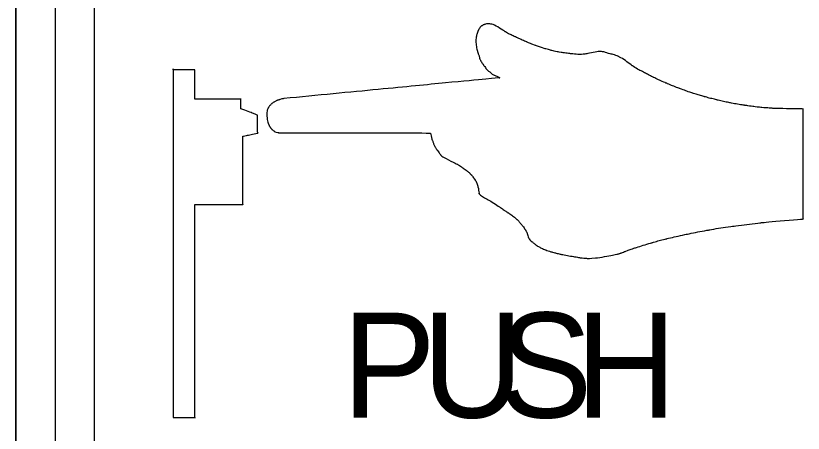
# Model space of a CAD drawing. Extents: x 99976 to 100136, y 99905 to 100011.
# Drawn here: x 100049.4236 to 100049.6768, y 99945.3839 to 99945.5182 of the extents above; entities that cross this region are included whole.
import ezdxf

# ---------------------------------------------------------------- set-up
doc = ezdxf.new("R2010")
doc.units = 0
doc.layers.add('TR_SN_ConstructionSigns', color=7, linetype='Continuous')

msp = doc.modelspace()

# ---------------------------------------------------------------- linework, layer by layer
at = {"layer": 'TR_SN_ConstructionSigns'}
for p, q in [((100049.42363, 99945.23704), (100049.42363, 99945.64204)), ((100049.42363, 99945.64204), (100049.42363, 99945.23704)), ((100049.42363, 99945.64204), (100049.42363, 99945.23704)), ((100049.43628, 99945.64204), (100049.43628, 99945.23704)), ((100049.44894, 99945.23704), (100049.44894, 99945.64204))]:
    msp.add_line(p, q, dxfattribs=at)
for points, degree in [([(100049.5724, 99945.51369), (100049.5724, 99945.51369), (100049.57232, 99945.51353), (100049.57231, 99945.51349), (100049.57223, 99945.5133), (100049.57223, 99945.5133)], 3), ([(100049.5728, 99945.51427), (100049.5728, 99945.51427), (100049.57265, 99945.51408), (100049.57249, 99945.51386), (100049.5724, 99945.51369), (100049.5724, 99945.51369)], 3), ([(100049.57333, 99945.51481), (100049.57333, 99945.51481), (100049.57315, 99945.51466), (100049.57295, 99945.51446), (100049.5728, 99945.51427), (100049.5728, 99945.51427)], 3), ([(100049.57387, 99945.51516), (100049.57387, 99945.51516), (100049.5737, 99945.51507), (100049.57351, 99945.51496), (100049.57333, 99945.51481), (100049.57333, 99945.51481)], 3), ([(100049.57434, 99945.51535), (100049.57434, 99945.51535), (100049.5741, 99945.51527), (100049.57404, 99945.51524), (100049.57387, 99945.51516), (100049.57387, 99945.51516)], 3), ([(100049.57635, 99945.51548), (100049.57635, 99945.51548), (100049.57536, 99945.51564), (100049.57458, 99945.51543), (100049.57434, 99945.51535), (100049.57434, 99945.51535)], 3), ([(100049.58098, 99945.51302), (100049.58098, 99945.51302), (100049.57973, 99945.5138), (100049.57734, 99945.51531), (100049.57635, 99945.51548), (100049.57635, 99945.51548)], 3), ([(100049.57161, 99945.51109), (100049.57161, 99945.51109), (100049.57152, 99945.51049), (100049.57152, 99945.50963), (100049.5716, 99945.50894), (100049.5716, 99945.50894)], 3), ([(100049.57196, 99945.51252), (100049.57196, 99945.51252), (100049.57184, 99945.51216), (100049.57169, 99945.51168), (100049.57161, 99945.51109), (100049.57161, 99945.51109)], 3), ([(100049.57223, 99945.5133), (100049.57223, 99945.5133), (100049.57216, 99945.5131), (100049.57208, 99945.51288), (100049.57196, 99945.51252), (100049.57196, 99945.51252)], 3), ([(100049.58421, 99945.51137), (100049.58421, 99945.51137), (100049.58305, 99945.51191), (100049.58224, 99945.51224), (100049.58098, 99945.51302), (100049.58098, 99945.51302)], 3), ([(100049.58787, 99945.50971), (100049.58787, 99945.50971), (100049.58679, 99945.51017), (100049.58537, 99945.51084), (100049.58421, 99945.51137), (100049.58421, 99945.51137)], 3), ([(100049.5716, 99945.50894), (100049.5716, 99945.50894), (100049.57168, 99945.50825), (100049.57188, 99945.50737), (100049.57198, 99945.50697), (100049.57198, 99945.50697)], 3), ([(100049.59068, 99945.50859), (100049.59068, 99945.50859), (100049.5897, 99945.50895), (100049.58895, 99945.50925), (100049.58787, 99945.50971), (100049.58787, 99945.50971)], 3), ([(100049.59377, 99945.50756), (100049.59377, 99945.50756), (100049.59292, 99945.50782), (100049.59166, 99945.50823), (100049.59068, 99945.50859), (100049.59068, 99945.50859)], 3), ([(100049.57198, 99945.50697), (100049.57198, 99945.50697), (100049.57208, 99945.50657), (100049.57211, 99945.50648), (100049.57221, 99945.50617), (100049.57221, 99945.50617)], 3), ([(100049.57221, 99945.50617), (100049.57221, 99945.50617), (100049.5723, 99945.50586), (100049.57246, 99945.50546), (100049.57257, 99945.50511), (100049.57257, 99945.50511)], 3), ([(100049.59576, 99945.50701), (100049.59576, 99945.50701), (100049.59506, 99945.50719), (100049.59462, 99945.50731), (100049.59377, 99945.50756), (100049.59377, 99945.50756)], 3), ([(100049.59799, 99945.50653), (100049.59799, 99945.50653), (100049.597, 99945.50672), (100049.59647, 99945.50684), (100049.59576, 99945.50701), (100049.59576, 99945.50701)], 3), ([(100049.60176, 99945.50597), (100049.60176, 99945.50597), (100049.60025, 99945.50614), (100049.59899, 99945.50635), (100049.59799, 99945.50653), (100049.59799, 99945.50653)], 3), ([(100049.60704, 99945.50592), (100049.60704, 99945.50592), (100049.60536, 99945.50565), (100049.60326, 99945.50579), (100049.60176, 99945.50597), (100049.60176, 99945.50597)], 3), ([(100049.61195, 99945.50661), (100049.61195, 99945.50661), (100049.61098, 99945.50674), (100049.60873, 99945.5062), (100049.60704, 99945.50592), (100049.60704, 99945.50592)], 3), ([(100049.61384, 99945.50612), (100049.61384, 99945.50612), (100049.61295, 99945.50638), (100049.61292, 99945.50648), (100049.61195, 99945.50661), (100049.61195, 99945.50661)], 3), ([(100049.61732, 99945.50507), (100049.61732, 99945.50507), (100049.61594, 99945.50568), (100049.61474, 99945.50586), (100049.61384, 99945.50612), (100049.61384, 99945.50612)], 3), ([(100049.57257, 99945.50511), (100049.57257, 99945.50511), (100049.57268, 99945.50476), (100049.57269, 99945.50458), (100049.57289, 99945.50408), (100049.57289, 99945.50408)], 3), ([(100049.57289, 99945.50408), (100049.57289, 99945.50408), (100049.57309, 99945.50357), (100049.57384, 99945.50252), (100049.57424, 99945.50195), (100049.57424, 99945.50195)], 3), ([(100049.62181, 99945.50207), (100049.62181, 99945.50207), (100049.62044, 99945.50301), (100049.6187, 99945.50447), (100049.61732, 99945.50507), (100049.61732, 99945.50507)], 3), ([(100049.47425, 99945.50079), (100049.47425, 99945.50079), (100049.47425, 99945.50079), (100049.47425, 99945.38891)], 2), ([(100049.57424, 99945.50195), (100049.57424, 99945.50195), (100049.57465, 99945.50138), (100049.5749, 99945.50098), (100049.57526, 99945.50064), (100049.57526, 99945.50064)], 3), ([(100049.62576, 99945.49983), (100049.62576, 99945.49983), (100049.62461, 99945.50043), (100049.62318, 99945.50114), (100049.62181, 99945.50207), (100049.62181, 99945.50207)], 3), ([(100049.48122, 99945.50079), (100049.48122, 99945.50079), (100049.48122, 99945.50079), (100049.47425, 99945.50079)], 2), ([(100049.48122, 99945.49134), (100049.48122, 99945.49134), (100049.48122, 99945.49134), (100049.48122, 99945.50079)], 2), ([(100049.57526, 99945.50064), (100049.57526, 99945.50064), (100049.57562, 99945.5003), (100049.57596, 99945.5001), (100049.5763, 99945.49983), (100049.5763, 99945.49983)], 3), ([(100049.5763, 99945.49983), (100049.5763, 99945.49983), (100049.57664, 99945.49955), (100049.57687, 99945.49927), (100049.57738, 99945.49909), (100049.57738, 99945.49909)], 3), ([(100049.57738, 99945.49909), (100049.57738, 99945.49909), (100049.57789, 99945.49891), (100049.57913, 99945.49835), (100049.57913, 99945.4983), (100049.57913, 99945.4983)], 3), ([(100049.62865, 99945.49833), (100049.62865, 99945.49833), (100049.6275, 99945.4989), (100049.62692, 99945.49923), (100049.62576, 99945.49983), (100049.62576, 99945.49983)], 3), ([(100049.57905, 99945.49821), (100049.57905, 99945.49821), (100049.57905, 99945.49821), (100049.50981, 99945.49152)], 2), ([(100049.57913, 99945.49821), (100049.57913, 99945.49821), (100049.57913, 99945.49818), (100049.57905, 99945.49821), (100049.57905, 99945.49821)], 3), ([(100049.57913, 99945.4983), (100049.57913, 99945.4983), (100049.57913, 99945.49826), (100049.57913, 99945.49824), (100049.57913, 99945.49821), (100049.57913, 99945.49821)], 3), ([(100049.63274, 99945.49647), (100049.63274, 99945.49647), (100049.63137, 99945.49705), (100049.62981, 99945.49775), (100049.62865, 99945.49833), (100049.62865, 99945.49833)], 3), ([(100049.63683, 99945.49481), (100049.63683, 99945.49481), (100049.63544, 99945.49533), (100049.6341, 99945.49588), (100049.63274, 99945.49647), (100049.63274, 99945.49647)], 3), ([(100049.64108, 99945.49331), (100049.64108, 99945.49331), (100049.63973, 99945.49375), (100049.63822, 99945.49428), (100049.63683, 99945.49481), (100049.63683, 99945.49481)], 3), ([(100049.64492, 99945.49214), (100049.64492, 99945.49214), (100049.6436, 99945.49251), (100049.64243, 99945.49287), (100049.64108, 99945.49331), (100049.64108, 99945.49331)], 3), ([(100049.49601, 99945.49134), (100049.49601, 99945.49134), (100049.49601, 99945.49134), (100049.48122, 99945.49134)], 2), ([(100049.49601, 99945.4882), (100049.49601, 99945.4882), (100049.49601, 99945.4882), (100049.49601, 99945.49134)], 2), ([(100049.50769, 99945.49091), (100049.50769, 99945.49091), (100049.50735, 99945.49078), (100049.507, 99945.49061), (100049.50667, 99945.49041), (100049.50667, 99945.49041)], 3), ([(100049.50865, 99945.49125), (100049.50865, 99945.49125), (100049.50833, 99945.49115), (100049.50802, 99945.49105), (100049.50769, 99945.49091), (100049.50769, 99945.49091)], 3), ([(100049.50981, 99945.49152), (100049.50981, 99945.49152), (100049.50981, 99945.49152), (100049.50897, 99945.49136), (100049.50865, 99945.49125)], 3), ([(100049.64902, 99945.49107), (100049.64902, 99945.49107), (100049.64763, 99945.49141), (100049.64625, 99945.49176), (100049.64492, 99945.49214), (100049.64492, 99945.49214)], 3), ([(100049.65329, 99945.49014), (100049.65329, 99945.49014), (100049.65182, 99945.49043), (100049.65042, 99945.49074), (100049.64902, 99945.49107), (100049.64902, 99945.49107)], 3), ([(100049.49604, 99945.48826), (100049.49604, 99945.48826), (100049.49604, 99945.48826), (100049.49601, 99945.4882)], 2), ([(100049.49604, 99945.48826), (100049.49604, 99945.48826), (100049.49604, 99945.48826), (100049.49601, 99945.4882)], 2), ([(100049.50132, 99945.48619), (100049.50132, 99945.48619), (100049.50132, 99945.48619), (100049.49604, 99945.48826)], 2), ([(100049.50478, 99945.48848), (100049.50478, 99945.48848), (100049.50466, 99945.48827), (100049.50456, 99945.48807), (100049.50444, 99945.48763), (100049.50444, 99945.48763)], 3), ([(100049.50507, 99945.48893), (100049.50507, 99945.48893), (100049.50492, 99945.48872), (100049.5049, 99945.48869), (100049.50478, 99945.48848), (100049.50478, 99945.48848)], 3), ([(100049.5057, 99945.48968), (100049.5057, 99945.48968), (100049.50544, 99945.48943), (100049.50522, 99945.48914), (100049.50507, 99945.48893), (100049.50507, 99945.48893)], 3), ([(100049.50667, 99945.49041), (100049.50667, 99945.49041), (100049.50633, 99945.49021), (100049.50596, 99945.48994), (100049.5057, 99945.48968), (100049.5057, 99945.48968)], 3), ([(100049.65787, 99945.48935), (100049.65787, 99945.48935), (100049.65659, 99945.48955), (100049.65477, 99945.48985), (100049.65329, 99945.49014), (100049.65329, 99945.49014)], 3), ([(100049.66091, 99945.48893), (100049.66091, 99945.48893), (100049.65981, 99945.48907), (100049.65914, 99945.48916), (100049.65787, 99945.48935), (100049.65787, 99945.48935)], 3), ([(100049.66444, 99945.48856), (100049.66444, 99945.48856), (100049.66342, 99945.48865), (100049.662, 99945.48879), (100049.66091, 99945.48893), (100049.66091, 99945.48893)], 3), ([(100049.66702, 99945.48837), (100049.66702, 99945.48837), (100049.66616, 99945.48843), (100049.66546, 99945.48848), (100049.66444, 99945.48856), (100049.66444, 99945.48856)], 3), ([(100049.67661, 99945.48816), (100049.67661, 99945.48816), (100049.67661, 99945.48816), (100049.66788, 99945.48831), (100049.66702, 99945.48837)], 3), ([(100049.67675, 99945.48834), (100049.67675, 99945.48834), (100049.67675, 99945.48834), (100049.67661, 99945.48816)], 2), ([(100049.67675, 99945.45279), (100049.67675, 99945.45279), (100049.67675, 99945.45279), (100049.67675, 99945.48834)], 2), ([(100049.50139, 99945.48044), (100049.50139, 99945.48044), (100049.50139, 99945.48044), (100049.50132, 99945.48619)], 2), ([(100049.50444, 99945.48763), (100049.50444, 99945.48763), (100049.50433, 99945.48718), (100049.5043, 99945.48579), (100049.50443, 99945.48505), (100049.50443, 99945.48505)], 3), ([(100049.50443, 99945.48505), (100049.50443, 99945.48505), (100049.50455, 99945.48431), (100049.50481, 99945.4835), (100049.50494, 99945.4832), (100049.50494, 99945.4832)], 3), ([(100049.50494, 99945.4832), (100049.50494, 99945.4832), (100049.50507, 99945.48291), (100049.50511, 99945.48283), (100049.50522, 99945.48263), (100049.50522, 99945.48263)], 3), ([(100049.50522, 99945.48263), (100049.50522, 99945.48263), (100049.50532, 99945.48243), (100049.50546, 99945.48217), (100049.50559, 99945.482), (100049.50559, 99945.482)], 3), ([(100049.50559, 99945.482), (100049.50559, 99945.482), (100049.50572, 99945.48183), (100049.50577, 99945.48178), (100049.50597, 99945.48159), (100049.50597, 99945.48159)], 3), ([(100049.50597, 99945.48159), (100049.50597, 99945.48159), (100049.50618, 99945.48141), (100049.50654, 99945.48113), (100049.50684, 99945.48092), (100049.50684, 99945.48092)], 3), ([(100049.50684, 99945.48092), (100049.50684, 99945.48092), (100049.50714, 99945.48071), (100049.5082, 99945.48051), (100049.5082, 99945.48051)], 3), ([(100049.49658, 99945.47936), (100049.49658, 99945.47936), (100049.49658, 99945.47936), (100049.50139, 99945.48044)], 2), ([(100049.49659, 99945.45744), (100049.49659, 99945.45744), (100049.49659, 99945.45744), (100049.49658, 99945.47936)], 2), ([(100049.5082, 99945.48051), (100049.5082, 99945.48051), (100049.5082, 99945.48051), (100049.55695, 99945.48044)], 2), ([(100049.55695, 99945.48044), (100049.55695, 99945.48044), (100049.55695, 99945.48044), (100049.55741, 99945.47844), (100049.55753, 99945.4781)], 3), ([(100049.55753, 99945.4781), (100049.55753, 99945.4781), (100049.55765, 99945.47777), (100049.55776, 99945.47744), (100049.5579, 99945.4771), (100049.5579, 99945.4771)], 3), ([(100049.5579, 99945.4771), (100049.5579, 99945.4771), (100049.55804, 99945.47675), (100049.55822, 99945.47637), (100049.5584, 99945.47603), (100049.5584, 99945.47603)], 3), ([(100049.5584, 99945.47603), (100049.5584, 99945.47603), (100049.55859, 99945.47569), (100049.55874, 99945.47545), (100049.559, 99945.47507), (100049.559, 99945.47507)], 3), ([(100049.559, 99945.47507), (100049.559, 99945.47507), (100049.55926, 99945.47469), (100049.55971, 99945.47407), (100049.55995, 99945.47375), (100049.55995, 99945.47375)], 3), ([(100049.55995, 99945.47375), (100049.55995, 99945.47375), (100049.56018, 99945.47342), (100049.56017, 99945.47341), (100049.56044, 99945.47311), (100049.56044, 99945.47311)], 3), ([(100049.56044, 99945.47311), (100049.56044, 99945.47311), (100049.5607, 99945.47281), (100049.56467, 99945.47083), (100049.56558, 99945.47037), (100049.56558, 99945.47037)], 3), ([(100049.56558, 99945.47037), (100049.56558, 99945.47037), (100049.56648, 99945.4699), (100049.56678, 99945.46966), (100049.5673, 99945.46929), (100049.5673, 99945.46929)], 3), ([(100049.5673, 99945.46929), (100049.5673, 99945.46929), (100049.56782, 99945.46892), (100049.56835, 99945.4685), (100049.56873, 99945.46821), (100049.56873, 99945.46821)], 3), ([(100049.56873, 99945.46821), (100049.56873, 99945.46821), (100049.5691, 99945.46792), (100049.5693, 99945.46776), (100049.56953, 99945.46754), (100049.56953, 99945.46754)], 3), ([(100049.56953, 99945.46754), (100049.56953, 99945.46754), (100049.56977, 99945.46731), (100049.5699, 99945.46716), (100049.57015, 99945.46685), (100049.57015, 99945.46685)], 3), ([(100049.57015, 99945.46685), (100049.57015, 99945.46685), (100049.5704, 99945.46655), (100049.57076, 99945.4661), (100049.57103, 99945.4657), (100049.57103, 99945.4657)], 3), ([(100049.57103, 99945.4657), (100049.57103, 99945.4657), (100049.57131, 99945.4653), (100049.57164, 99945.46471), (100049.57175, 99945.46444), (100049.57175, 99945.46444)], 3), ([(100049.57175, 99945.46444), (100049.57175, 99945.46444), (100049.57187, 99945.46418), (100049.57189, 99945.46411), (100049.57196, 99945.46391), (100049.57196, 99945.46391)], 3), ([(100049.57196, 99945.46391), (100049.57196, 99945.46391), (100049.57203, 99945.46371), (100049.5721, 99945.46347), (100049.57217, 99945.46325), (100049.57217, 99945.46325)], 3), ([(100049.57217, 99945.46325), (100049.57217, 99945.46325), (100049.57224, 99945.46303), (100049.57262, 99945.46097), (100049.57262, 99945.46097)], 3), ([(100049.57262, 99945.46097), (100049.57262, 99945.46097), (100049.57262, 99945.46097), (100049.57239, 99945.46123), (100049.57244, 99945.46114)], 3), ([(100049.57244, 99945.46114), (100049.57244, 99945.46114), (100049.57249, 99945.46105), (100049.57251, 99945.461), (100049.5726, 99945.46087), (100049.5726, 99945.46087)], 3), ([(100049.5726, 99945.46087), (100049.5726, 99945.46087), (100049.57268, 99945.46073), (100049.57385, 99945.45979), (100049.57507, 99945.4592), (100049.57507, 99945.4592)], 3), ([(100049.57507, 99945.4592), (100049.57507, 99945.4592), (100049.57629, 99945.4586), (100049.57832, 99945.45721), (100049.57944, 99945.45644), (100049.57944, 99945.45644)], 3), ([(100049.48122, 99945.45744), (100049.48122, 99945.45744), (100049.48122, 99945.45744), (100049.49659, 99945.45744)], 2), ([(100049.48122, 99945.38891), (100049.48122, 99945.38891), (100049.48122, 99945.38891), (100049.48122, 99945.45744)], 2), ([(100049.57944, 99945.45644), (100049.57944, 99945.45644), (100049.58055, 99945.45567), (100049.58102, 99945.45537), (100049.58191, 99945.45477), (100049.58191, 99945.45477)], 3), ([(100049.58191, 99945.45477), (100049.58191, 99945.45477), (100049.58279, 99945.45418), (100049.5839, 99945.4534), (100049.58464, 99945.45271), (100049.58464, 99945.45271)], 3), ([(100049.58464, 99945.45271), (100049.58464, 99945.45271), (100049.58538, 99945.45202), (100049.58595, 99945.45131), (100049.5864, 99945.45073), (100049.5864, 99945.45073)], 3), ([(100049.5864, 99945.45073), (100049.5864, 99945.45073), (100049.58686, 99945.45015), (100049.58718, 99945.4497), (100049.58744, 99945.44929), (100049.58744, 99945.44929)], 3), ([(100049.64651, 99945.44928), (100049.64651, 99945.44928), (100049.649, 99945.44972), (100049.65153, 99945.45012), (100049.65429, 99945.4505), (100049.65429, 99945.4505)], 3), ([(100049.65429, 99945.4505), (100049.65429, 99945.4505), (100049.65704, 99945.45088), (100049.66012, 99945.45124), (100049.66304, 99945.45158), (100049.66304, 99945.45158)], 3), ([(100049.66304, 99945.45158), (100049.66304, 99945.45158), (100049.66596, 99945.45192), (100049.67675, 99945.45279), (100049.67675, 99945.45279)], 3), ([(100049.58744, 99945.44929), (100049.58744, 99945.44929), (100049.5877, 99945.44889), (100049.58779, 99945.44875), (100049.58796, 99945.44829), (100049.58796, 99945.44829)], 3), ([(100049.58796, 99945.44829), (100049.58796, 99945.44829), (100049.58814, 99945.44783), (100049.58828, 99945.44706), (100049.58857, 99945.44657), (100049.58857, 99945.44657)], 3), ([(100049.6329, 99945.44644), (100049.6329, 99945.44644), (100049.63477, 99945.4469), (100049.63708, 99945.44744), (100049.63935, 99945.44791), (100049.63935, 99945.44791)], 3), ([(100049.63935, 99945.44791), (100049.63935, 99945.44791), (100049.64162, 99945.44839), (100049.64402, 99945.44885), (100049.64651, 99945.44928), (100049.64651, 99945.44928)], 3), ([(100049.58857, 99945.44657), (100049.58857, 99945.44657), (100049.58886, 99945.44607), (100049.58932, 99945.44571), (100049.58968, 99945.44539), (100049.58968, 99945.44539)], 3), ([(100049.58968, 99945.44539), (100049.58968, 99945.44539), (100049.59005, 99945.44507), (100049.59025, 99945.44486), (100049.59066, 99945.44456), (100049.59066, 99945.44456)], 3), ([(100049.62814, 99945.44517), (100049.62814, 99945.44517), (100049.62983, 99945.44566), (100049.63104, 99945.44598), (100049.6329, 99945.44644), (100049.6329, 99945.44644)], 3), ([(100049.59066, 99945.44456), (100049.59066, 99945.44456), (100049.59107, 99945.44425), (100049.59167, 99945.4439), (100049.59219, 99945.44363), (100049.59219, 99945.44363)], 3), ([(100049.59219, 99945.44363), (100049.59219, 99945.44363), (100049.59272, 99945.44336), (100049.59316, 99945.44316), (100049.59378, 99945.44291), (100049.59378, 99945.44291)], 3), ([(100049.59378, 99945.44291), (100049.59378, 99945.44291), (100049.59439, 99945.44267), (100049.59507, 99945.44244), (100049.59589, 99945.4422), (100049.59589, 99945.4422)], 3), ([(100049.61954, 99945.44236), (100049.61954, 99945.44236), (100049.62025, 99945.44263), (100049.62131, 99945.44302), (100049.62274, 99945.4435), (100049.62274, 99945.4435)], 3), ([(100049.62274, 99945.4435), (100049.62274, 99945.4435), (100049.62417, 99945.44398), (100049.62644, 99945.44469), (100049.62814, 99945.44517), (100049.62814, 99945.44517)], 3), ([(100049.59589, 99945.4422), (100049.59589, 99945.4422), (100049.59671, 99945.44196), (100049.59744, 99945.44176), (100049.59868, 99945.44149), (100049.59868, 99945.44149)], 3), ([(100049.59868, 99945.44149), (100049.59868, 99945.44149), (100049.59993, 99945.44122), (100049.60193, 99945.44088), (100049.60337, 99945.44065), (100049.60337, 99945.44065)], 3), ([(100049.60337, 99945.44065), (100049.60337, 99945.44065), (100049.6048, 99945.44041), (100049.60531, 99945.44025), (100049.60729, 99945.44013), (100049.60729, 99945.44013)], 3), ([(100049.60729, 99945.44013), (100049.60729, 99945.44013), (100049.60927, 99945.44), (100049.61658, 99945.44136), (100049.6171, 99945.44151), (100049.6171, 99945.44151)], 3), ([(100049.6171, 99945.44151), (100049.6171, 99945.44151), (100049.61761, 99945.44166), (100049.61771, 99945.44169), (100049.61812, 99945.44183), (100049.61812, 99945.44183)], 3), ([(100049.61812, 99945.44183), (100049.61812, 99945.44183), (100049.61853, 99945.44197), (100049.61883, 99945.44209), (100049.61954, 99945.44236), (100049.61954, 99945.44236)], 3), ([(100049.47425, 99945.38891), (100049.47425, 99945.38891), (100049.47425, 99945.38891), (100049.48122, 99945.38891)], 2)]:
    msp.add_open_spline(points, degree=degree, dxfattribs=at)

# ---------------------------------------------------------------- texts
for s, p in [('P', (100049.52857, 99945.38891)), ('U', (100049.55424, 99945.38891)), ('S', (100049.57888, 99945.38891)), ('H', (100049.60353, 99945.38891))]:
    msp.add_text(s, height=0.03375, dxfattribs=at).set_placement(p)

doc.saveas('drawing.dxf')
